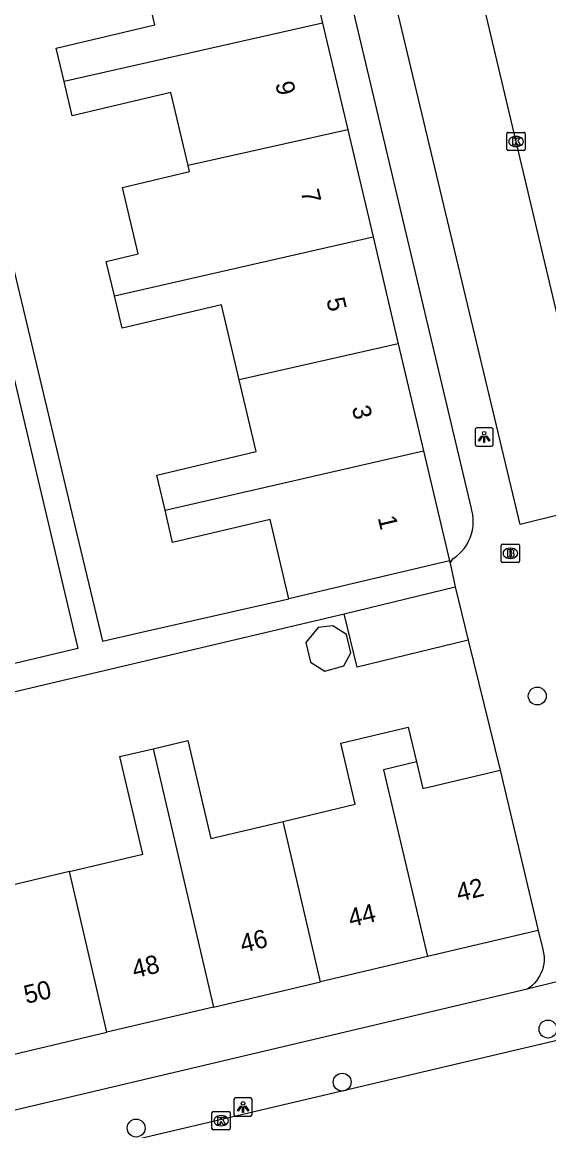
# Model space of a CAD drawing. Extents: x 158038 to 159242, y 380133 to 381214.
# Drawn here: x 158389.8 to 158418.6, y 380835.5 to 380896.1 of the extents above; entities that cross this region are included whole.
import ezdxf

# ---------------------------------------------------------------- set-up
doc = ezdxf.new("R2010")
doc.units = 0
for name, color, linetype in [('IMGEO_Boom', 7, 'Continuous'), ('IMGEO_Brandkraan', 7, 'Continuous'), ('IMGEO_Kolk', 7, 'Continuous'), ('IMGEO_Lichtpunt', 7, 'Continuous'), ('IMGEO_Muur', 7, 'Continuous'), ('IMGEO_Pand', 7, 'Continuous'), ('IMGEO_Pand_nummerreeks', 7, 'Continuous'), ('IMGEO_Rijbaan_lokaal_open', 7, 'Continuous'), ('IMGEO_Voetpad_open', 7, 'Continuous')]:
    doc.layers.add(name, color=color, linetype=linetype)

msp = doc.modelspace()

# ---------------------------------------------------------------- linework, layer by layer
at = {"layer": 'IMGEO_Boom'}
for centre in [(158417.943, 380859.298), (158418.528, 380841.1), (158407.281, 380838.201), (158396.017, 380835.692)]:
    msp.add_circle(centre, 0.489, dxfattribs=at)
at = {"layer": 'IMGEO_Brandkraan'}
for p, q in [((158415.972, 380866.667), (158415.972, 380867.519)), ((158416.047, 380867.593), (158416.899, 380867.593)), ((158416.46, 380867.373), (158416.485, 380867.373)), ((158416.973, 380867.519), (158416.973, 380866.667)), ((158416.899, 380866.593), (158416.047, 380866.593)), ((158416.483, 380866.813), (158416.458, 380866.813))]:
    msp.add_line(p, q, dxfattribs=at)
for points in [[(158415.972, 380866.667), (158415.972, 380867.519)], [(158416.047, 380867.593), (158416.899, 380867.593)], [(158416.32, 380867.293), (158416.32, 380866.893), (158416.533, 380866.893)], [(158416.551, 380867.293), (158416.32, 380867.293)], [(158416.499, 380867.212), (158416.445, 380867.212), (158416.445, 380867.136)], [(158416.445, 380867.136), (158416.498, 380867.136)], [(158416.973, 380867.519), (158416.973, 380866.667)], [(158416.899, 380866.593), (158416.047, 380866.593)], [(158416.507, 380867.06), (158416.445, 380867.06), (158416.445, 380866.979)], [(158416.445, 380866.979), (158416.507, 380866.979)]]:
    msp.add_lwpolyline(points, dxfattribs=at)
for centre, radius, start, end in [((158416.049, 380867.517), 0.0765, 91.55205, 178.44795), ((158416.049, 380867.517), 0.0765, 91.55205, 178.44795), ((158416.5, 380867.174), 0.0379, 267.82845, 90.93552), ((158416.555, 380867.148), 0.145, 59.4692, 91.53667), ((158416.58, 380867.195), 0.0922, 285.51372, 58.15012), ((158416.585, 380867.003), 0.105, 301.31148, 78.98903), ((158416.897, 380867.517), 0.0765, 1.55205, 88.44795), ((158416.897, 380867.517), 0.0765, 1.55205, 88.44795), ((158416.049, 380866.669), 0.0765, 181.55205, 268.44795), ((158416.049, 380866.669), 0.0765, 181.55205, 268.44795), ((158416.508, 380867.019), 0.0404, 269.87594, 90.50774), ((158416.539, 380867.144), 0.251, 268.66757, 293.53466), ((158416.897, 380866.669), 0.0765, 271.55205, 358.44795), ((158416.897, 380866.669), 0.0765, 271.55205, 358.44795)]:
    msp.add_arc(centre, radius, start, end, dxfattribs=at)
for centre, major_axis, ratio, start_param, end_param in [((158416.459, 380867.093), (-0.387, 0.002), 0.722429, 4.712389, 7.853982), ((158416.484, 380867.093), (-0.39, 0.002), 0.717154, 1.570796, 4.712389)]:
    msp.add_ellipse(centre, major_axis=major_axis, ratio=ratio, start_param=start_param, end_param=end_param, dxfattribs=at)
at = {"layer": 'IMGEO_Kolk'}
for p, q in [((158416.285, 380889.169), (158416.285, 380890.021)), ((158416.36, 380890.095), (158417.212, 380890.095)), ((158416.773, 380889.875), (158416.798, 380889.875)), ((158417.286, 380890.021), (158417.286, 380889.169)), ((158417.212, 380889.095), (158416.36, 380889.095)), ((158416.796, 380889.315), (158416.771, 380889.315)), ((158400.163, 380835.668), (158400.163, 380836.52)), ((158400.238, 380836.594), (158401.09, 380836.594)), ((158400.651, 380836.374), (158400.676, 380836.374)), ((158401.164, 380836.52), (158401.164, 380835.668)), ((158401.09, 380835.594), (158400.238, 380835.594)), ((158400.674, 380835.814), (158400.649, 380835.814))]:
    msp.add_line(p, q, dxfattribs=at)
for points in [[(158416.285, 380889.169), (158416.285, 380890.021)], [(158416.36, 380890.095), (158417.212, 380890.095)], [(158416.606, 380889.795), (158416.729, 380889.795), (158416.729, 380889.644), (158416.859, 380889.795), (158417.023, 380889.795), (158416.877, 380889.644), (158417.03, 380889.395), (158416.878, 380889.395), (158416.793, 380889.559), (158416.729, 380889.492), (158416.729, 380889.395), (158416.606, 380889.395), (158416.606, 380889.795)], [(158417.286, 380890.021), (158417.286, 380889.169)], [(158417.212, 380889.095), (158416.36, 380889.095)], [(158400.163, 380835.668), (158400.163, 380836.52)], [(158400.238, 380836.594), (158401.09, 380836.594)], [(158400.484, 380836.294), (158400.607, 380836.294), (158400.607, 380836.143), (158400.737, 380836.294), (158400.901, 380836.294), (158400.755, 380836.143), (158400.908, 380835.894), (158400.756, 380835.894), (158400.671, 380836.058), (158400.607, 380835.991), (158400.607, 380835.894), (158400.484, 380835.894), (158400.484, 380836.294)], [(158401.164, 380836.52), (158401.164, 380835.668)], [(158401.09, 380835.594), (158400.238, 380835.594)]]:
    msp.add_lwpolyline(points, dxfattribs=at)
for centre, start, end in [((158416.362, 380890.019), 91.55205, 178.44795), ((158416.362, 380890.019), 91.55205, 178.44795), ((158417.21, 380890.019), 1.55205, 88.44795), ((158417.21, 380890.019), 1.55205, 88.44795), ((158416.362, 380889.171), 181.55205, 268.44795), ((158416.362, 380889.171), 181.55205, 268.44795), ((158417.21, 380889.171), 271.55205, 358.44795), ((158417.21, 380889.171), 271.55205, 358.44795), ((158400.24, 380836.518), 91.55205, 178.44795), ((158400.24, 380836.518), 91.55205, 178.44795), ((158401.088, 380836.518), 1.55205, 88.44795), ((158401.088, 380836.518), 1.55205, 88.44795), ((158400.24, 380835.67), 181.55205, 268.44795), ((158400.24, 380835.67), 181.55205, 268.44795), ((158401.088, 380835.67), 271.55205, 358.44795), ((158401.088, 380835.67), 271.55205, 358.44795)]:
    msp.add_arc(centre, 0.0765, start, end, dxfattribs=at)
for centre, major_axis, ratio, start_param, end_param in [((158416.772, 380889.595), (-0.387, 0.002), 0.722429, 4.712389, 7.853982), ((158416.797, 380889.595), (-0.39, 0.002), 0.717154, 1.570796, 4.712389), ((158400.65, 380836.094), (-0.387, 0.002), 0.722429, 4.712389, 7.853982), ((158400.675, 380836.094), (-0.39, 0.002), 0.717154, 1.570796, 4.712389)]:
    msp.add_ellipse(centre, major_axis=major_axis, ratio=ratio, start_param=start_param, end_param=end_param, dxfattribs=at)
at = {"layer": 'IMGEO_Lichtpunt'}
for p, q in [((158414.542, 380873.855), (158414.542, 380873.048)), ((158414.542, 380873.855), (158414.542, 380873.048)), ((158415.444, 380873.95), (158414.636, 380873.95)), ((158415.444, 380873.95), (158414.636, 380873.95)), ((158415.538, 380873.048), (158415.538, 380873.855)), ((158415.538, 380873.048), (158415.538, 380873.855)), ((158414.636, 380872.954), (158415.444, 380872.954)), ((158414.636, 380872.954), (158415.444, 380872.954)), ((158401.364, 380837.245), (158401.364, 380836.438)), ((158401.364, 380837.245), (158401.364, 380836.438)), ((158402.266, 380837.34), (158401.458, 380837.34)), ((158402.266, 380837.34), (158401.458, 380837.34)), ((158402.36, 380836.438), (158402.36, 380837.245)), ((158402.36, 380836.438), (158402.36, 380837.245)), ((158401.458, 380836.344), (158402.266, 380836.344)), ((158401.458, 380836.344), (158402.266, 380836.344))]:
    msp.add_line(p, q, dxfattribs=at)
for points in [[(158414.916, 380873.519), (158414.955, 380873.491), (158414.767, 380873.229), (158414.729, 380873.256), (158414.916, 380873.519)], [(158415.018, 380873.471), (158415.065, 380873.471), (158415.065, 380873.149), (158415.018, 380873.149), (158415.018, 380873.471)], [(158415.128, 380873.491), (158415.166, 380873.518), (158415.353, 380873.256), (158415.314, 380873.228), (158415.128, 380873.491)], [(158401.738, 380836.909), (158401.777, 380836.881), (158401.589, 380836.619), (158401.551, 380836.646), (158401.738, 380836.909)], [(158401.84, 380836.861), (158401.887, 380836.861), (158401.887, 380836.539), (158401.84, 380836.539), (158401.84, 380836.861)], [(158401.95, 380836.881), (158401.988, 380836.908), (158402.175, 380836.646), (158402.136, 380836.618), (158401.95, 380836.881)]]:
    msp.add_lwpolyline(points, dxfattribs=at)
for centre in [(158415.041, 380873.653), (158401.863, 380837.043)]:
    msp.add_circle(centre, 0.0994, dxfattribs=at)
for centre, start, end in [((158414.636, 380873.855), 90, 180), ((158414.636, 380873.855), 90, 180), ((158415.444, 380873.855), 0, 90), ((158415.444, 380873.855), 0, 90), ((158414.636, 380873.048), 180, 270), ((158414.636, 380873.048), 180, 270), ((158415.444, 380873.048), 270, 0), ((158415.444, 380873.048), 270, 360), ((158401.458, 380837.245), 90, 180), ((158401.458, 380837.245), 90, 180), ((158402.266, 380837.245), 0, 90), ((158402.266, 380837.245), 0, 90), ((158401.458, 380836.438), 180, 270), ((158401.458, 380836.438), 180, 270), ((158402.266, 380836.438), 270, 0), ((158402.266, 380836.438), 270, 360)]:
    msp.add_arc(centre, 0.0946, start, end, dxfattribs=at)
at = {"layer": 'IMGEO_Muur'}
msp.add_lwpolyline([(158414.168, 380862.351), (158415.925, 380855.25)], dxfattribs=at)
at = {"layer": 'IMGEO_Pand'}
for points in [[(158392.078, 380892.879), (158391.65, 380894.688), (158397.04, 380895.962), (158395.081, 380904.254), (158402.935, 380906.109), (158403.928, 380901.906), (158404.777, 380902.106), (158406.205, 380896.065)], [(158406.205, 380896.065), (158392.078, 380892.879)], [(158406.205, 380896.065), (158407.583, 380890.235)], [(158398.856, 380888.287), (158397.916, 380892.265), (158392.524, 380890.99), (158392.078, 380892.879)], [(158407.583, 380890.235), (158398.856, 380888.287)], [(158407.583, 380890.235), (158408.966, 380884.383)], [(158394.832, 380881.163), (158394.387, 380883.045), (158396.132, 380883.458), (158395.274, 380887.088), (158398.935, 380887.953), (158398.856, 380888.287)], [(158394.832, 380881.163), (158408.966, 380884.383)], [(158408.966, 380884.383), (158410.346, 380878.544)], [(158401.65, 380876.581), (158400.683, 380880.672), (158395.251, 380879.389), (158394.832, 380881.163)], [(158410.346, 380878.544), (158401.65, 380876.581)], [(158410.346, 380878.544), (158411.729, 380872.693)], [(158397.597, 380869.45), (158397.144, 380871.367), (158402.578, 380872.651), (158401.65, 380876.581)], [(158397.597, 380869.45), (158411.729, 380872.693)], [(158411.729, 380872.693), (158413.149, 380866.686)], [(158404.369, 380864.611), (158403.343, 380868.95), (158398.013, 380867.69), (158397.597, 380869.45)], [(158413.149, 380866.686), (158408.284, 380865.536), (158404.369, 380864.611)], [(158407.386, 380863.784), (158413.457, 380865.266)], [(158413.457, 380865.266), (158414.168, 380862.351)], [(158414.168, 380862.351), (158408.097, 380860.869), (158407.386, 380863.784)], [(158405.293, 380862.214), (158405.551, 380861.156), (158406.327, 380860.663), (158407.37, 380860.946), (158407.762, 380861.662), (158407.52, 380862.653), (158406.777, 380863.125), (158405.96, 380863.035), (158405.293, 380862.214)], [(158404.057, 380852.449), (158407.996, 380853.38), (158407.206, 380856.721), (158410.896, 380857.593), (158411.344, 380855.697)], [(158396.949, 380856.418), (158398.842, 380856.865), (158400.106, 380851.516), (158404.057, 380852.449)], [(158392.384, 380849.704), (158396.386, 380850.65), (158395.124, 380855.987), (158396.949, 380856.418)], [(158396.949, 380856.418), (158400.249, 380842.301)], [(158411.344, 380855.697), (158409.544, 380855.272), (158411.946, 380845.065)], [(158411.344, 380855.697), (158411.687, 380854.248), (158415.925, 380855.25)], [(158415.925, 380855.25), (158417.995, 380846.495)], [(158392.384, 380849.704), (158388.317, 380848.743), (158387.539, 380852.037)], [(158406.104, 380843.685), (158404.057, 380852.449)], [(158394.425, 380840.924), (158392.384, 380849.704)], [(158417.995, 380846.495), (158411.946, 380845.065)], [(158411.946, 380845.065), (158406.104, 380843.685)], [(158400.249, 380842.301), (158406.104, 380843.685)], [(158400.249, 380842.301), (158394.425, 380840.924)], [(158388.591, 380839.545), (158394.425, 380840.924)]]:
    msp.add_lwpolyline(points, dxfattribs=at)
at = {"layer": 'IMGEO_Rijbaan_lokaal_open'}
for points in [[(158421.49, 380869.778), (158413.211, 380904.66), (158412.805, 380904.563)], [(158381.334, 380831.623), (158427.688, 380842.533), (158434.124, 380844.068), (158455.24, 380849.102), (158458.51, 380849.883), (158468.191, 380852.193)]]:
    msp.add_lwpolyline(points, dxfattribs=at)
at = {"layer": 'IMGEO_Voetpad_open'}
for points in [[(158413.191, 380866.551), (158413.336, 380866.795), (158413.513, 380866.92), (158413.678, 380867.06), (158413.829, 380867.214), (158413.967, 380867.382), (158414.088, 380867.56), (158414.194, 380867.75), (158414.282, 380867.947), (158414.352, 380868.152), (158414.403, 380868.362), (158414.436, 380868.576), (158414.449, 380868.792), (158414.443, 380869.009), (158414.417, 380869.224), (158414.373, 380869.435), (158414.344, 380869.537), (158405.883, 380905.251)], [(158421.49, 380869.778), (158417.003, 380868.676), (158408.671, 380903.573)], [(158384.676, 380902.106), (158392.784, 380868.149), (158394.184, 380862.286), (158396.233, 380862.775), (158404.369, 380864.611)], [(158388.645, 380879.634), (158392.838, 380861.888), (158382.937, 380859.549)], [(158413.149, 380866.686), (158413.191, 380866.551)], [(158413.191, 380866.551), (158413.457, 380865.266)], [(158384.071, 380858.296), (158407.386, 380863.784)], [(158414.168, 380862.351), (158415.925, 380855.25)], [(158417.995, 380846.495), (158418.242, 380845.448), (158418.269, 380845.345), (158418.299, 380845.177), (158418.314, 380845.007), (158418.314, 380844.836), (158418.298, 380844.666), (158418.268, 380844.498), (158418.223, 380844.334), (158418.163, 380844.174), (158418.089, 380844.02), (158418.002, 380843.873), (158417.901, 380843.735), (158417.789, 380843.606), (158417.666, 380843.488), (158417.533, 380843.381), (158417.391, 380843.287)], [(158421.532, 380844.298), (158417.391, 380843.287)], [(158417.391, 380843.287), (158378.748, 380834.154)]]:
    msp.add_lwpolyline(points, dxfattribs=at)

# ---------------------------------------------------------------- texts
at = {"layer": 'IMGEO_Pand_nummerreeks'}
for s, rotation, p in [('9', 283.29857, (158403.615, 380892.765)), ('7', 283.29814, (158405.01, 380886.862)), ('5', 283.29857, (158406.405, 380880.958)), ('3', 283.29857, (158407.801, 380875.055)), ('1', 283.29857, (158409.222, 380869.041)), ('42', 13.29768, (158413.652, 380848.058)), ('44', 13.29768, (158407.744, 380846.661)), ('46', 13.29768, (158401.832, 380845.264)), ('48', 13.29768, (158395.924, 380843.867)), ('50', 13.29835, (158390.012, 380842.471))]:
    msp.add_text(s, height=1, rotation=rotation, dxfattribs=at).set_placement(p)

doc.saveas('drawing.dxf')
